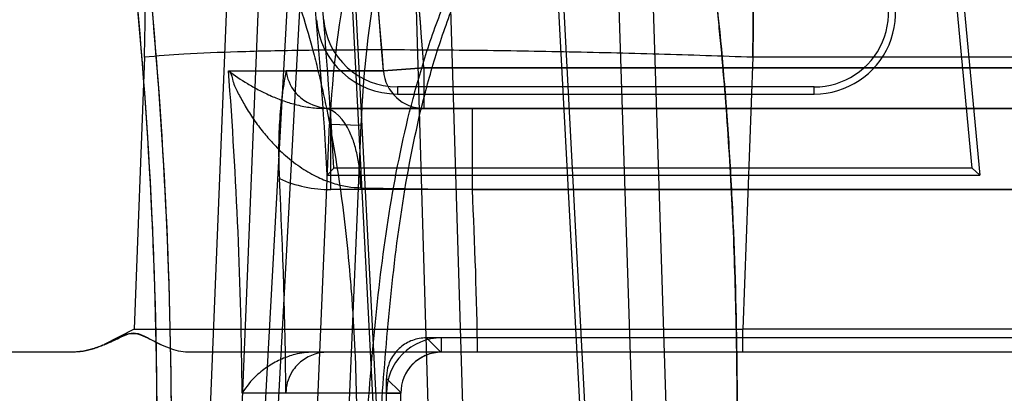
# Model space of a CAD drawing. Header units: millimetres. Extents: x 0 to 297, y 0 to 210.
# Tile 401 of 446: x 240.549 to 240.658, y 161.228 to 161.2694. Entities that reach past the tile are written whole.
import ezdxf

# ---------------------------------------------------------------- set-up
doc = ezdxf.new("R2010")
doc.units = ezdxf.units.MM
doc.header["$LTSCALE"] = 16.335
doc.layers.get('0').update_dxf_attribs({"linetype": 'CONTINUOUS'})
for name, color, linetype in [('AXES_REF', 7, 'CONTINUOUS'), ('INTFCLR_1', 7, 'CONTINUOUS'), ('INTFCLR_144815', 7, 'CONTINUOUS'), ('INTFCLR_72935', 7, 'CONTINUOUS')]:
    doc.layers.add(name, color=color, linetype=linetype)

msp = doc.modelspace()

# ---------------------------------------------------------------- linework, layer by layer
at = {"color": 7, "linetype": 'Continuous'}
for centre, radius in [((241.415033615, 154.4105885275), 8.7262453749), ((241.415033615, 154.4105885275), 8.7255), ((241.415033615, 154.4105885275), 8.6696226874), ((241.415033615, 161.8787885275), 0.7695)]:
    msp.add_circle(centre, radius, dxfattribs=at)
msp.add_arc((241.415033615, 154.4105885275), 8.64, 278.2771290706, 261.7228709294, dxfattribs=at)
at = {"layer": 'AXES_REF', "color": 9, "linetype": 'Continuous'}
msp.add_arc((241.415033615, 154.4105885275), 7.9600610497, 94.4118118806, 85.5881881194, dxfattribs=at)
at = {"layer": 'INTFCLR_1', "color": 6, "linetype": 'Continuous'}
for p, q in [((240.6544028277, 161.2529628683), (240.6509650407, 161.2895381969)), ((240.6517174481, 161.2899473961), (240.6552677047, 161.2521754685)), ((240.5892342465, 161.2637564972), (240.5784708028, 161.2637564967)), ((240.583002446, 161.2521754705), (240.5837484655, 161.252962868)), ((240.6544028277, 161.2529628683), (240.5837484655, 161.2529628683)), ((240.6552677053, 161.2521754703), (240.6544028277, 161.2529628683)), ((240.583002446, 161.2521754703), (240.6552677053, 161.2521754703)), ((240.6750388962, 161.2341754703), (240.5956585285, 161.2341754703)), ((240.6767819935, 161.2325885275), (240.5956585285, 161.2325885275)), ((240.5911586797, 161.2280516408), (240.5784369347, 161.2280516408))]:
    msp.add_line(p, q, dxfattribs=at)
at = {"layer": 'INTFCLR_1', "color": 9, "linetype": 'Continuous'}
for p, q in [((240.5937181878, 161.2640885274), (240.5892342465, 161.2637564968)), ((240.5937181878, 161.2640885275), (240.5937181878, 161.2595885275)), ((240.6767819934, 161.2640885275), (240.5937181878, 161.2640885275)), ((240.5834210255, 161.2505885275), (240.5834210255, 161.2595885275)), ((240.5834210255, 161.2595885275), (240.6767819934, 161.2595885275)), ((240.6767819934, 161.2505885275), (240.5834210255, 161.2505885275)), ((240.5956585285, 161.2325885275), (240.5956585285, 161.2341754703)), ((240.5956585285, 161.2325885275), (240.5830435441, 161.2325885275)), ((240.5895717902, 161.2280386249), (240.5911586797, 161.2280516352))]:
    msp.add_line(p, q, dxfattribs=at)
for centre, radius, start, end in [((240.0467819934, 161.2235885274), 0.5439220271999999, 4.2349584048, 43.61014177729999), ((240.0467819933, 161.2235885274), 0.548433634, 4.2349578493, 15.4129247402), ((240.5937199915, 161.2640861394), 0.004497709, 184.2029229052, 269.9770234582), ((240.5834169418, 161.2645988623), 0.0140102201, 245.9464141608, 270.0167003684)]:
    msp.add_arc(centre, radius, start, end, dxfattribs=at)
at = {"layer": 'INTFCLR_1', "color": 6, "linetype": 'Continuous'}
for centre, radius, start, end in [((240.0467819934, 161.2235885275), 0.5369819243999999, 3.0516590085, 7.6294468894), ((240.0467819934, 161.2235885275), 0.5377693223, 3.1312009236, 7.6294436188), ((240.0467819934, 161.2235885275), 0.5173949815, 356.013443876, 7.6295226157), ((240.0467819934, 161.2235885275), 0.5189819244, 356.0148208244, 7.629522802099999), ((240.0467819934, 161.2235885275), 0.5316736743, 0.4844981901, 3.0422099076), ((240.5956585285, 161.2280885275), 0.0060869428, 89.9999982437, 180.4697368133), ((240.5956585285, 161.2280885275), 0.0045, 90.0000000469, 180.4697327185), ((240.0467819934, 161.2235885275), 0.5443949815, 356.0617423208, 0.4697326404)]:
    msp.add_arc(centre, radius, start, end, dxfattribs=at)
for points, knots in [([(240.5784708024, 161.2637565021), (240.5783666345, 161.2632519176), (240.5781725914, 161.2622436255), (240.5779543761, 161.2607355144), (240.5777962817, 161.2592280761), (240.5776926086, 161.2577316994), (240.5776346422, 161.2562252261), (240.5776185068, 161.2547352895), (240.5776413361, 161.2532585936), (240.5776807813, 161.252287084), (240.5777063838, 161.2518053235)], [0, 0, 0, 0, 0.1287132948, 0.2564368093, 0.3805519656, 0.5072860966, 0.6310860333, 0.7571274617, 0.879476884, 1, 1, 1, 1]), ([(240.5830435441, 161.2325885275), (240.5825051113, 161.2325885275), (240.5814214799, 161.2324017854), (240.5800024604, 161.2315904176), (240.5787958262, 161.2301724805), (240.5784331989, 161.2288508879), (240.5784364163, 161.2280843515)], [0, 0, 0, 0, 0.2273337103, 0.4536497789, 0.6763549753, 1, 1, 1, 1])]:
    msp.add_open_spline(points, degree=3, knots=knots, dxfattribs=at)
at = {"layer": 'INTFCLR_1', "color": 9, "linetype": 'Continuous'}
msp.add_open_spline([(240.5784708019, 161.2637564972), (240.5785395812, 161.262918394), (240.5791421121, 161.2614972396), (240.5809775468, 161.259983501), (240.5825136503, 161.2595885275), (240.5834210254, 161.2595885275)], degree=3, knots=[0, 0, 0, 0, 0.3591718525, 0.6124442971, 1, 1, 1, 1], dxfattribs=at)
at = {"layer": 'INTFCLR_144815', "color": 9, "linetype": 'Continuous'}
for p, q in [((240.5843809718, 161.2978494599), (240.5891666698, 161.2055885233)), ((240.5847558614, 161.2979436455), (240.589550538, 161.2055885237)), ((240.594830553, 161.2055885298), (240.5920717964, 161.2978494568)), ((240.598644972, 161.2055885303), (240.5958873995, 161.2979436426)), ((240.6120913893, 161.2055885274), (240.607216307, 161.2978494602)), ((240.6126726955, 161.205588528), (240.6077887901, 161.297943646)), ((240.6144162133, 161.2978494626), (240.6173949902, 161.2055885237)), ((240.6182023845, 161.2979436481), (240.6211804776, 161.205588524)), ((240.5724690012, 161.2865281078), (240.5692627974, 161.2075519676)), ((240.5727342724, 161.2055885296), (240.5760137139, 161.2864339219)), ((240.5751185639, 161.2075519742), (240.5787724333, 161.2743067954)), ((240.5801531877, 161.2742126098), (240.576394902, 161.2055885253)), ((240.5627602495, 161.2652408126), (240.5616200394, 161.2351472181)), ((240.630126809, 161.2652408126), (240.6290308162, 161.2351472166)), ((240.6745203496, 161.2652408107), (240.6301268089, 161.2652408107)), ((240.5811337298, 161.2075519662), (240.5832698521, 161.2578261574)), ((240.5832698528, 161.2578261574), (240.5867407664, 161.2577319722)), ((240.5867407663, 161.2577319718), (240.5845267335, 161.2055885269)), ((240.5616190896, 161.2351472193), (240.6290308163, 161.2351472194)), ((240.6290308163, 161.2325885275), (240.6290308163, 161.2351472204)), ((240.6767324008, 161.2351472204), (240.6290308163, 161.2351472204)), ((240.7657795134, 161.2325885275), (240.567551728, 161.2325885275))]:
    msp.add_line(p, q, dxfattribs=at)
at = {"layer": 'INTFCLR_144815', "color": 6, "linetype": 'Continuous'}
for p, q in [((240.5616200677, 161.2351472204), (240.5582958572, 161.233429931)), ((240.5616200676, 161.2351472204), (240.5582958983, 161.2334298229)), ((240.5582995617, 161.2334212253), (240.5599212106, 161.2341533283)), ((240.564600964, 161.2334220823), (240.5631310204, 161.2341545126)), ((240.5548664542, 161.2325885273), (239.6044529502, 161.2325885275))]:
    msp.add_line(p, q, dxfattribs=at)
at = {"layer": 'INTFCLR_144815', "color": 7, "linetype": 'Continuous'}
for p, q in [((240.559959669, 161.2341712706), (240.5588329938, 161.2336506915)), ((240.5607769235, 161.2345285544), (240.559959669, 161.2341712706)), ((240.5623277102, 161.234529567), (240.5630953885, 161.2341724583)), ((240.5630953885, 161.2341724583), (240.5641239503, 161.23365167)), ((240.5559992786, 161.2327002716), (240.5548664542, 161.2325885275))]:
    msp.add_line(p, q, dxfattribs=at)
at = {"layer": 'INTFCLR_144815', "color": 9, "linetype": 'Continuous'}
for points, knots in [([(240.6301268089, 161.2652408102), (240.6301696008, 161.268767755), (240.6302115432, 161.2757463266), (240.6301444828, 161.2861012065), (240.6299787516, 161.294583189), (240.6297779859, 161.3012231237), (240.6295388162, 161.3075670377), (240.6291656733, 161.3151499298), (240.628676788, 161.3224961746), (240.6282193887, 161.3280807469), (240.6277425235, 161.3332115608), (240.6270874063, 161.3391425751), (240.6263077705, 161.3447371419), (240.6256231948, 161.3488196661), (240.6249530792, 161.3523641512), (240.6240815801, 161.3562558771), (240.6229174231, 161.3602568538), (240.621834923, 161.3630251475), (240.6209057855, 161.364781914), (240.6200736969, 161.3660321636), (240.6190120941, 161.3671825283), (240.6178768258, 161.3675885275), (240.6173796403, 161.3675885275)], [0, 0, 0, 0, 0.1006106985, 0.199055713, 0.2953636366, 0.342590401, 0.3885395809, 0.4764458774, 0.5591383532, 0.5985355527, 0.6362718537, 0.7061191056, 0.7687234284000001, 0.7973639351, 0.8241873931, 0.8716144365, 0.9110602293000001, 0.9429569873, 0.9561975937, 0.9676399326, 0.9858181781, 1, 1, 1, 1]), ([(240.6173796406, 161.3675885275), (240.6178763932, 161.3675885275), (240.6190078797, 161.3671840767), (240.6203811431, 161.3657011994), (240.6213818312, 161.3639451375), (240.6220559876, 161.36241818), (240.6224636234, 161.3613748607), (240.6231357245, 161.3595087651), (240.62407165, 161.3562923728), (240.6251590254, 161.3514488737), (240.625966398, 161.346875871), (240.6264930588, 161.3433621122), (240.6267941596, 161.3411741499), (240.627256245, 161.3376108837), (240.6278836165, 161.3319414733), (240.6285783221, 161.3239509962), (240.6290008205, 161.3176371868), (240.6292497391, 161.3132138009), (240.6294111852, 161.3101065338), (240.6296665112, 161.3045167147), (240.6299432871, 161.296335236), (240.6301081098, 161.2879989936), (240.6301766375, 161.2811474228), (240.6302016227, 161.2741066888), (240.6301699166, 161.2687943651), (240.6301268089, 161.2652408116)], [0, 0, 0, 0, 0.0141696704, 0.032245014, 0.0566276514, 0.07159990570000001, 0.07983247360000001, 0.08857479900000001, 0.1281706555, 0.1752647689, 0.2301232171, 0.2605892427, 0.2766105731, 0.2931213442, 0.3630803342, 0.4392931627, 0.5218908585, 0.5435700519, 0.5656680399, 0.6106436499, 0.703181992, 0.7991656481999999, 0.8484706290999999, 0.8986288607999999, 1, 1, 1, 1]), ([(240.6692620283, 161.2126538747), (240.6691804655, 161.2143140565), (240.669003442, 161.2176273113), (240.6685955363, 161.2241947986), (240.6677541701, 161.2353791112), (240.6664766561, 161.2479175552), (240.6650524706, 161.25865517), (240.6642727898, 161.2638700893), (240.6638091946, 161.2667972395), (240.6626747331, 161.2736957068), (240.6605685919, 161.2847282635), (240.6577202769, 161.296043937), (240.655602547, 161.3029960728), (240.6542273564, 161.3071973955), (240.6518270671, 161.3137936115), (240.6481805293, 161.3219404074), (240.6445939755, 161.327733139), (240.6427600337, 161.3301323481)], [0, 0, 0, 0, 0.0409634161, 0.0817682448, 0.1621610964, 0.3173623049, 0.3922819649, 0.429081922, 0.4473061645, 0.4653182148, 0.6013741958, 0.7239826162, 0.7526347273, 0.7804673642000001, 0.8329182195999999, 0.9255775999, 1, 1, 1, 1]), ([(240.6131394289, 161.3236738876), (240.6137863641, 161.3224285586), (240.6147457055, 161.3204168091), (240.6159491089, 161.3175809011), (240.6178409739, 161.3127290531), (240.6204681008, 161.304346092), (240.6224563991, 161.2955035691), (240.6236645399, 161.2889272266), (240.6244411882, 161.2843001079), (240.6256821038, 161.2757642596), (240.6267467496, 161.2656699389), (240.6274171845, 161.2565657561), (240.6277354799, 161.2511306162), (240.6281450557, 161.2427372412), (240.6284687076, 161.2299057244), (240.6283733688, 161.2184570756), (240.6282324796, 161.2126538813)], [0, 0, 0, 0, 0.0372726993, 0.0591480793, 0.081815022, 0.1755685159, 0.2921048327, 0.3223045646, 0.3531589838, 0.4167142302, 0.5513725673, 0.6226313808, 0.6591658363, 0.6959740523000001, 0.8458220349, 1, 1, 1, 1]), ([(240.6169658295, 161.3149300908), (240.6141870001, 161.3141586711), (240.610133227, 161.312441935), (240.6052539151, 161.3092645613), (240.6018492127, 161.3064597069), (240.5987406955, 161.3032996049), (240.5959437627, 161.2998386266), (240.5934637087, 161.2961310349), (240.5905763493, 161.2909288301), (240.5885717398, 161.2861017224), (240.5871938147, 161.2818495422), (240.5863582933, 161.2789877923), (240.5844261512, 161.2710912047), (240.583587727, 161.2637125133), (240.5832698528, 161.2578261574)], [0, 0, 0, 0, 0.122251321, 0.1841550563, 0.2465049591, 0.3088365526, 0.3717560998, 0.4348594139, 0.4976795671, 0.6237574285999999, 0.6555254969, 0.6871647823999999, 0.7501096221, 1, 1, 1, 1]), ([(240.6179332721, 161.3127904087), (240.6153253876, 161.3120564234), (240.6115222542, 161.3104211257), (240.606961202, 161.3073897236), (240.6037812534, 161.3047116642), (240.600883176, 161.3016917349), (240.5982812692, 161.2983803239), (240.5959808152, 161.2948278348), (240.5933061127, 161.2898284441), (240.591467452, 161.2851868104), (240.5902144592, 161.2810947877), (240.5894529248, 161.2783288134), (240.5876935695, 161.2706388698), (240.5869917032, 161.263462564), (240.5867407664, 161.2577319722)], [0, 0, 0, 0, 0.1202423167, 0.1812239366, 0.2427342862, 0.3043443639, 0.366679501, 0.4293621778, 0.4919378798, 0.6181093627, 0.650035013, 0.681882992, 0.7454161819, 1, 1, 1, 1]), ([(240.7054423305, 161.2534519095), (240.7053225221, 161.2572307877), (240.7048934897, 161.2629040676), (240.7038233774, 161.2694492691), (240.7030214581, 161.2731645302), (240.7016247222, 161.2786649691), (240.6993863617, 161.2849280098), (240.6963060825, 161.2907851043), (240.6942884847, 161.2939814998), (240.6921081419, 161.2970477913), (240.689673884, 161.2999143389), (240.6869884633, 161.3025263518), (240.684151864, 161.3049397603), (240.6810831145, 161.3070503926), (240.6778152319, 161.3087948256), (240.6744388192, 161.3102762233), (240.6709026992, 161.3113504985), (240.6672793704, 161.3119752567), (240.6636134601, 161.3122947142), (240.6589877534, 161.3121085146), (240.6553664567, 161.3113373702), (240.6535971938, 161.3108060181)], [0, 0, 0, 0, 0.1263176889, 0.1896567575, 0.2214533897, 0.2532710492, 0.3792700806, 0.4423517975, 0.4740328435, 0.5054936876, 0.5680123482, 0.5993182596, 0.6305764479, 0.6923759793, 0.7232559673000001, 0.7542350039, 0.8154680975, 0.8460950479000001, 0.8769616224, 0.9382797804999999, 1, 1, 1, 1]), ([(240.6526297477, 161.308748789), (240.6542902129, 161.3092534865), (240.6576933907, 161.309984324), (240.6620435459, 161.3101553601), (240.6654934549, 161.309846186), (240.668909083, 161.3092447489), (240.6722443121, 161.3082152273), (240.6754300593, 161.3067977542), (240.6785199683, 161.3051265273), (240.6814245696, 161.303107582), (240.6841092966, 161.3007967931), (240.6866596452, 161.2982939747), (240.6889731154, 161.2955461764), (240.6910496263, 161.2926067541), (240.6929774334, 161.2895361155), (240.6959331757, 161.2838937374), (240.698095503, 161.2778599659), (240.6994609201, 161.2725506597), (240.7002545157, 161.2689490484), (240.701334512, 161.2625770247), (240.7017831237, 161.2570478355), (240.7019476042, 161.2533578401)], [0, 0, 0, 0, 0.0605759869, 0.1208195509, 0.1511838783, 0.1813429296, 0.2417568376, 0.2723830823, 0.3029546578, 0.364270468, 0.395354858, 0.4265274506, 0.488916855, 0.5203769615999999, 0.5521029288, 0.6154045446, 0.7423768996, 0.7745526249, 0.8067629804, 0.8710742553, 1, 1, 1, 1]), ([(240.6535971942, 161.3108060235), (240.6546558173, 161.3080220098), (240.6561805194, 161.3035477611), (240.657774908, 161.2981481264), (240.6587199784, 161.2946935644), (240.6601597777, 161.2891477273), (240.6617321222, 161.2821958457), (240.6632600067, 161.2742942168), (240.6643455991, 161.2680539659), (240.6653196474, 161.2618480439), (240.6665752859, 161.252879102), (240.66791577, 161.2413286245), (240.6691638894, 161.2271300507), (240.6697570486, 161.2175230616), (240.6699964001, 161.2126538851)], [0, 0, 0, 0, 0.0894776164, 0.1418886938, 0.1691245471, 0.1970664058, 0.3140128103, 0.3831519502, 0.4388267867, 0.5042844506, 0.5718586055, 0.7108822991, 0.8535472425, 1, 1, 1, 1]), ([(240.5627602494, 161.2652408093), (240.5628046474, 161.2664159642), (240.5628553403, 161.2687423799), (240.5628153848, 161.2721957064), (240.5626848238, 161.2750235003), (240.5625195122, 161.2772360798), (240.5623195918, 161.2793530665), (240.562003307, 161.2818857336), (240.5615842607, 161.2843328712), (240.5611908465, 161.2861911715), (240.560776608, 161.2879077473), (240.5602034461, 161.2898969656), (240.5595245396, 161.2917568), (240.5589295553, 161.2931091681), (240.5583355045, 161.2943052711), (240.5575499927, 161.295629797), (240.556505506, 161.2969766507), (240.5553881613, 161.2980347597), (240.5542015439, 161.2987981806), (240.5529548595, 161.2992574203), (240.5520967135, 161.2993566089), (240.5516738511, 161.2993567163)], [0, 0, 0, 0, 0.091753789, 0.1815166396, 0.2694076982, 0.3125669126, 0.3546185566, 0.4353061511, 0.5116443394, 0.5482469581, 0.5834912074, 0.6494052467, 0.7096551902, 0.7377984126, 0.764641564, 0.8138270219, 0.85768374, 0.8972107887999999, 0.9333282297, 0.9670072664, 1, 1, 1, 1]), ([(240.5866301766, 161.2127040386), (240.5868613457, 161.2166992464), (240.5873522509, 161.2247019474), (240.5883293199, 161.2367207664), (240.5898429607, 161.2487687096), (240.5918830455, 161.2587749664), (240.5939327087, 161.2656876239), (240.5953298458, 161.2696302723), (240.5968914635, 161.2735533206), (240.5991526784, 161.2783355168), (240.6018781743, 161.282874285), (240.6043551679, 161.2862973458), (240.6070202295, 161.289537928), (240.6099874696, 161.2924963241), (240.6132584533, 161.2950867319), (240.6167281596, 161.2974031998), (240.6195529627, 161.2988016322), (240.6214999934, 161.2995391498)], [0, 0, 0, 0, 0.1216132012, 0.243647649, 0.3663864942, 0.4904425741, 0.5534431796, 0.5853358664, 0.6175277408, 0.68173217, 0.7458615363, 0.7780820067, 0.8100580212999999, 0.8733073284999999, 0.9049126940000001, 0.9367292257, 1, 1, 1, 1]), ([(240.6282324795, 161.2126538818), (240.6283322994, 161.2167610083), (240.6284118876, 161.2229059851), (240.6283741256, 161.2310572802), (240.6282414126, 161.2390158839), (240.6279020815, 161.2487263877), (240.6273160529, 161.2582690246), (240.6267694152, 161.2648028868), (240.6264204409, 161.2684553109), (240.6258748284, 161.273715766), (240.6249357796, 161.281273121), (240.6233959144, 161.2907400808), (240.6221550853, 161.2967345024), (240.6214999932, 161.2995391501)], [0, 0, 0, 0, 0.1410920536, 0.2110289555, 0.2799367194, 0.4144452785, 0.5446820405, 0.6082294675, 0.6396124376, 0.6706863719, 0.7898572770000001, 0.9010878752, 1, 1, 1, 1]), ([(240.5881588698, 161.2126068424), (240.5883842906, 161.2165927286), (240.5888499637, 161.2245594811), (240.589738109, 161.2364917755), (240.5911081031, 161.2483817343), (240.5929672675, 161.2582123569), (240.5948506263, 161.2649811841), (240.596141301, 161.2688221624), (240.5975784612, 161.2726302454), (240.5996700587, 161.2772600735), (240.6022011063, 161.2816553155), (240.6045066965, 161.284964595), (240.6069862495, 161.2880858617), (240.6097549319, 161.2909346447), (240.6128149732, 161.2934282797), (240.6160572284, 161.2956544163), (240.6187054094, 161.2969989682), (240.6205325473, 161.2977072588)], [0, 0, 0, 0, 0.1248651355, 0.2496005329, 0.3741910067, 0.4990542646, 0.5620229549, 0.5937827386, 0.6257619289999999, 0.6893021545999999, 0.7524559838, 0.7840722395, 0.8153727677, 0.8770772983, 0.9078185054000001, 0.9387092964, 1, 1, 1, 1]), ([(240.5787724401, 161.2743067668), (240.5798279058, 161.271509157), (240.5809447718, 161.2679102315), (240.5820554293, 161.2635055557), (240.5827644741, 161.2604233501), (240.5838946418, 161.2547436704), (240.5848598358, 161.2480082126), (240.5854614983, 161.2419303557), (240.585744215, 161.2383057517), (240.586104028, 161.2327122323), (240.5863745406, 161.2241557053), (240.5862584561, 161.216521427), (240.586114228, 161.2126538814)], [0, 0, 0, 0, 0.1436399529, 0.1805795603, 0.218231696, 0.2955572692, 0.4587139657, 0.5448233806, 0.5889339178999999, 0.6333573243, 0.8140790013, 1, 1, 1, 1]), ([(240.6301268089, 161.2652408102), (240.6266531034, 161.2653668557), (240.6196612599, 161.2655941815), (240.609229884, 161.2658516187), (240.5990442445, 161.2660153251), (240.5894801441, 161.2660749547), (240.5808869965, 161.2660269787), (240.5735467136, 161.2658765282), (240.5676452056, 161.2656340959), (240.5642141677, 161.2653909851), (240.5627602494, 161.2652408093)], [0, 0, 0, 0, 0.154723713, 0.3113826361, 0.4644588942, 0.6081603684, 0.7371004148, 0.8469550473, 0.9349387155, 1, 1, 1, 1])]:
    msp.add_open_spline(points, degree=3, knots=knots, dxfattribs=at)
at = {"layer": 'INTFCLR_144815', "color": 7, "linetype": 'Continuous'}
for points, knots in [([(240.5559991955, 161.2327002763), (240.5564034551, 161.2327747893), (240.557252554, 161.2330051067), (240.5585697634, 161.2335168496), (240.5594757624, 161.2339426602), (240.5599595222, 161.2341713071)], [0, 0, 0, 0, 0.2911740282, 0.6209901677, 1, 1, 1, 1]), ([(240.5630931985, 161.234172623), (240.5627424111, 161.2343566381), (240.5621069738, 161.2347182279), (240.5609370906, 161.2346834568), (240.5602910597, 161.234330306), (240.5599210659, 161.234153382)], [0, 0, 0, 0, 0.3534792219, 0.6340315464, 1, 1, 1, 1]), ([(240.5599212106, 161.2341533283), (240.5602786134, 161.2343260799), (240.5610163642, 161.2347310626), (240.5619253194, 161.2346995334), (240.5623277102, 161.234529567)], [0, 0, 0, 0, 0.4761020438, 1, 1, 1, 1]), ([(240.5631310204, 161.2341545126), (240.562796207, 161.2343295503), (240.5620763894, 161.2347448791), (240.5611852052, 161.23469306), (240.5607769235, 161.2345285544)], [0, 0, 0, 0, 0.4618756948, 1, 1, 1, 1]), ([(240.567550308, 161.2325885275), (240.5672133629, 161.2325885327), (240.5665247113, 161.2326857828), (240.5654756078, 161.2330270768), (240.5643295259, 161.2335367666), (240.5635280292, 161.2339494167), (240.5630931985, 161.234172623)], [0, 0, 0, 0, 0.2119479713, 0.4329639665, 0.6925482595, 1, 1, 1, 1]), ([(240.5582995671, 161.2334212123), (240.5578846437, 161.2332481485), (240.5570978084, 161.2329555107), (240.5559476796, 161.2326624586), (240.5552125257, 161.232589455), (240.5548664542, 161.2325885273)], [0, 0, 0, 0, 0.3796636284, 0.7077397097, 1, 1, 1, 1])]:
    msp.add_open_spline(points, degree=3, knots=knots, dxfattribs=at)
msp.add_open_spline([(240.5630935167, 161.2341732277), (240.5631052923, 161.2341670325), (240.5631170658, 161.2341608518), (240.5631288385, 161.2341546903)], degree=3, dxfattribs=at)
at = {"layer": 'INTFCLR_72935', "color": 9, "linetype": 'Continuous'}
for p, q in [((240.5720721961, 161.2637565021), (240.5892342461, 161.2637565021)), ((240.5892342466, 161.2637564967), (240.5937181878, 161.2640885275)), ((240.5937181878, 161.2640885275), (240.5937181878, 161.2595885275)), ((240.5937181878, 161.2640885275), (240.6767819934, 161.2640885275)), ((240.5907727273, 161.2619628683), (240.5907727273, 161.2611754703)), ((240.6369311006, 161.2611754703), (240.6369311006, 161.2619628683)), ((240.6767819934, 161.2595885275), (240.5826051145, 161.2595885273)), ((240.599074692, 161.2505885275), (240.599074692, 161.2595885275)), ((240.5867122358, 161.2507954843), (240.599074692, 161.2505885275)), ((240.599074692, 161.2505885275), (240.6767819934, 161.2505885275)), ((240.5955901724, 161.2325885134), (240.5939875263, 161.2341754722)), ((240.5895555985, 161.2296940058), (240.5911582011, 161.2281199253)), ((240.5911586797, 161.2280516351), (240.5736091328, 161.2280516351))]:
    msp.add_line(p, q, dxfattribs=at)
at = {"layer": 'INTFCLR_72935', "color": 6, "linetype": 'Continuous'}
for p, q in [((240.6369311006, 161.2619628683), (240.5907727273, 161.2619628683)), ((240.5907727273, 161.2611754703), (240.6369311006, 161.2611754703)), ((240.6585558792, 161.2341754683), (240.593987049, 161.2341754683)), ((240.6767819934, 161.2325885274), (240.581454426, 161.2325885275)), ((240.5956584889, 161.2325885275), (240.5955901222, 161.2325880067))]:
    msp.add_line(p, q, dxfattribs=at)
at = {"layer": 'INTFCLR_72935', "color": 9, "linetype": 'Continuous'}
for centre, radius, start, end in [((240.0467819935, 161.2235885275), 0.5484336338, 4.2349578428, 15.4677013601), ((240.0467819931, 161.2235885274), 0.5439374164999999, 4.2349584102, 15.4677019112), ((240.0467819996, 161.2235885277), 0.5268237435, 0.4854006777, 4.3727929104), ((240.5937200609, 161.2640862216), 0.0044978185, 184.2039035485, 269.9761393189), ((240.0467819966, 161.2235885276), 0.5529522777, 0.9326026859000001, 2.7987974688)]:
    msp.add_arc(centre, radius, start, end, dxfattribs=at)
at = {"layer": 'INTFCLR_72935', "color": 6, "linetype": 'Continuous'}
for centre, radius, start, end in [((240.0467819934, 161.2235885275), 0.5189819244, 356.0148208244, 8.043882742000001), ((240.0467819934, 161.2235885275), 0.5173949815, 356.0134438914, 7.891264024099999), ((240.6369311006, 161.2701754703), 0.009000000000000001, 269.9999986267, 43.6947116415), ((240.6369311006, 161.2701754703), 0.008212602, 269.9999998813, 43.694721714), ((240.5907727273, 161.2701754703), 0.009000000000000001, 184.8948354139, 270.0000047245), ((240.5907727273, 161.2701754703), 0.008212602, 184.8948237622, 269.9999998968), ((240.5956585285, 161.2280885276), 0.0045, 90.8759614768, 180.4697326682), ((240.0467819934, 161.2235885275), 0.5428080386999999, 356.0547102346, 0.6444719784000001), ((240.0467819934, 161.2235885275), 0.5443949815, 356.0559919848, 0.4769284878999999)]:
    msp.add_arc(centre, radius, start, end, dxfattribs=at)
at = {"layer": 'INTFCLR_72935', "color": 9, "linetype": 'Continuous'}
for points, knots in [([(240.5720721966, 161.2637564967), (240.5727512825, 161.2632451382), (240.5738339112, 161.2625130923), (240.5753817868, 161.2616344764), (240.5766594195, 161.261010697), (240.5780243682, 161.2604537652), (240.5794784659, 161.2599964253), (240.5810121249, 161.2596746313), (240.5820713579, 161.2595885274), (240.5826051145, 161.2595885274)], [0, 0, 0, 0, 0.2216584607, 0.3400074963, 0.4639069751, 0.5921169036, 0.724062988, 0.8608237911, 1, 1, 1, 1]), ([(240.5720721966, 161.2637564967), (240.5724490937, 161.2634666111), (240.5725093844, 161.2623758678), (240.5732299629, 161.2611474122), (240.5739493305, 161.2597556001), (240.5748465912, 161.2583321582), (240.5758799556, 161.2569871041), (240.577033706, 161.2556301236), (240.5784408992, 161.2542709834), (240.580119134, 161.252977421), (240.5818988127, 161.251960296), (240.5835988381, 161.2512836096), (240.5851915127, 161.2509001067), (240.5862212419, 161.2508035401), (240.5867122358, 161.2507954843)], [0, 0, 0, 0, 0.06903312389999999, 0.1363067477, 0.2101495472, 0.2953883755, 0.3804845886, 0.456136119, 0.5538366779, 0.6639470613, 0.7629129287, 0.8504621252, 0.9287054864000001, 1, 1, 1, 1]), ([(240.5867122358, 161.2507954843), (240.5867065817, 161.2513340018), (240.5866494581, 161.2524261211), (240.5864285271, 161.2540405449), (240.5860437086, 161.2556050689), (240.5852841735, 161.2577185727), (240.583888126, 161.2595885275), (240.5826051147, 161.2595885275)], [0, 0, 0, 0, 0.1577429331, 0.3196457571, 0.4778581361, 0.6242000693, 1, 1, 1, 1])]:
    msp.add_open_spline(points, degree=3, knots=knots, dxfattribs=at)
at = {"layer": 'INTFCLR_72935', "color": 6, "linetype": 'Continuous'}
for points, knots in [([(240.593987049, 161.2341754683), (240.5934639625, 161.2341755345), (240.5924140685, 161.2339937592), (240.5910437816, 161.2331940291), (240.5898768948, 161.2317799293), (240.5895470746, 161.2304633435), (240.5895556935, 161.2296939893)], [0, 0, 0, 0, 0.2251528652, 0.4477382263, 0.6688249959, 1, 1, 1, 1]), ([(240.581454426, 161.2325885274), (240.5807766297, 161.2325885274), (240.5795830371, 161.2324294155), (240.5779321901, 161.2318617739), (240.5764887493, 161.2310818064), (240.5749410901, 161.229881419), (240.5740369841, 161.228781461), (240.5736091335, 161.2280700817)], [0, 0, 0, 0, 0.2158285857, 0.3786737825, 0.5539589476, 0.7356640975, 1, 1, 1, 1])]:
    msp.add_open_spline(points, degree=3, knots=knots, dxfattribs=at)

doc.saveas('drawing.dxf')
